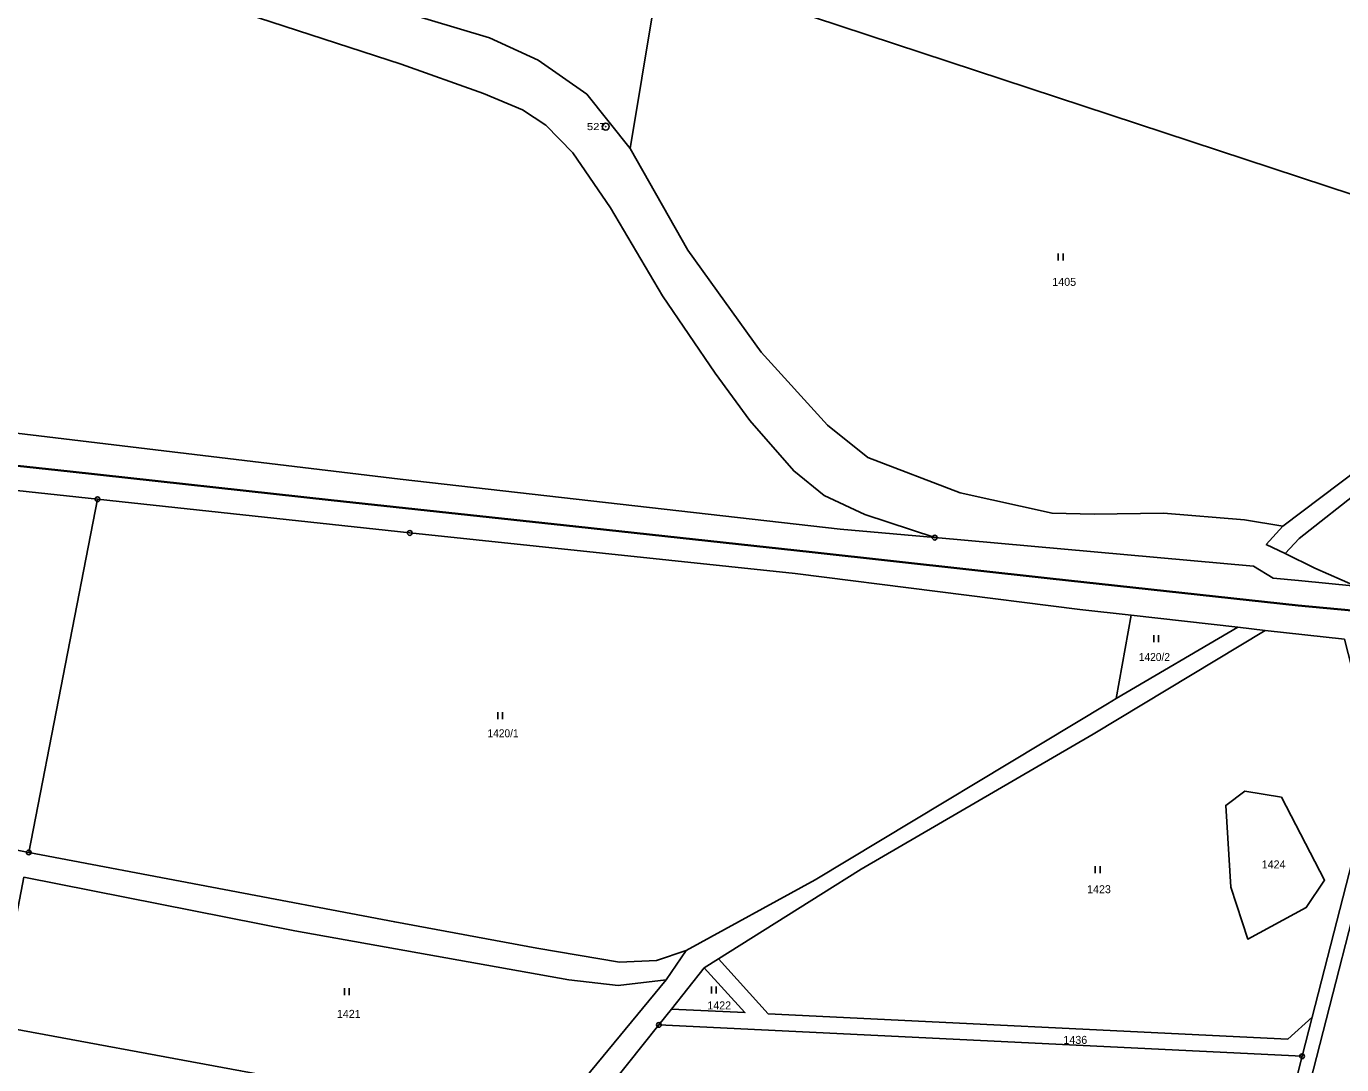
# Model space of a CAD drawing. Extents: x -872229 to -869198, y -1075981 to -1074329.
# Drawn here: x -870769 to -870489.5, y -1075586.7 to -1075366 of the extents above; entities that cross this region are included whole.
import ezdxf
from ezdxf.enums import TextEntityAlignment as Align

# ---------------------------------------------------------------- set-up
doc = ezdxf.new("R2010")
doc.units = 0
doc.header["$LTSCALE"] = 0.68
for name, color, linetype, lineweight in [('1', 7, 'Continuous', 25), ('3', 7, 'Continuous', 25), ('6', 7, 'Continuous', 25), ('8', 7, 'Continuous', 25)]:
    doc.layers.add(name, color=color, linetype=linetype, lineweight=lineweight)
doc.layers.add('2', color=7, linetype='Continuous')

msp = doc.modelspace()

# ---------------------------------------------------------------- linework, layer by layer
at = {"layer": '1'}
for p, q in [((-870537.38, -1075508.91), (-870534.21, -1075491.19)), ((-870511.55, -1075493.74), (-870534.21, -1075491.19)), ((-870621.92, -1075564.22), (-870624.93, -1075566.11)), ((-870624.93, -1075566.11), (-870631.89, -1075574.87)), ((-870631.89, -1075574.87), (-870634.57, -1075578.24)), ((-870497.88, -1075584.92), (-870634.57, -1075578.24)), ((-870495.74, -1075576.59), (-870497.88, -1075584.92))]:
    msp.add_line(p, q, dxfattribs=at)
for points in [[(-870805.1, -1075337.55), (-870790.85, -1075341.74), (-870773.54, -1075347.26), (-870743.94, -1075356.68), (-870719.6, -1075364.23), (-870689.31, -1075374.07), (-870671.81, -1075380.32), (-870663.52, -1075383.76), (-870658.58, -1075387.02), (-870652.84, -1075392.9), (-870644.86, -1075404.62), (-870633.82, -1075423.29), (-870622.61, -1075439.76), (-870615.24, -1075449.79), (-870605.9, -1075460.53), (-870599.41, -1075465.72), (-870590.82, -1075469.8), (-870575.95, -1075474.7)], [(-870764.18, -1075335.84), (-870757.26, -1075338.7), (-870738.34, -1075346.2), (-870695.93, -1075360.93), (-870670.53, -1075368.46), (-870660.23, -1075373.2), (-870649.84, -1075380.47), (-870640.68, -1075391.97)], [(-870435.43, -1075418.82), (-870618.95, -1075358.37), (-870635.72, -1075362.14), (-870640.68, -1075391.97)], [(-870640.68, -1075391.97), (-870628.39, -1075413.58), (-870612.82, -1075435.28), (-870598.75, -1075450.8), (-870590.13, -1075457.68), (-870570.55, -1075465.2), (-870551.03, -1075469.53), (-870542.08, -1075469.72), (-870527.36, -1075469.51), (-870510.1, -1075470.94), (-870502.02, -1075472.23)], [(-870435.43, -1075418.82), (-870439.55, -1075423.36), (-870447.86, -1075430.89), (-870470, -1075448.07), (-870502.02, -1075472.23)], [(-870501.5, -1075478.06), (-870498.51, -1075474.88), (-870484.83, -1075464.11), (-870464.21, -1075448.97), (-870443.12, -1075433.33), (-870432.04, -1075422.14), (-870430.66, -1075420.4)], [(-870949.31, -1075435.5), (-870912.76, -1075439.69), (-870824.05, -1075448.17), (-870816.69, -1075448.69), (-870813.04, -1075448.95), (-870783.54, -1075451.03), (-870689.55, -1075462.28), (-870596.02, -1075472.9), (-870575.95, -1075474.7)], [(-870753.84, -1075466.53), (-870783.62, -1075463.3), (-870803.76, -1075465.35), (-870814.2, -1075463.42), (-870817.87, -1075462.75)], [(-870825.33, -1075530.87), (-870819.8, -1075531.88), (-870773.33, -1075540.65), (-870768.45, -1075541.58), (-870753.84, -1075466.53)], [(-870534.21, -1075491.19), (-870545.14, -1075489.96), (-870605.6, -1075482.35), (-870687.49, -1075473.71), (-870753.84, -1075466.53)], [(-870502.02, -1075472.23), (-870505.5, -1075476.14), (-870501.5, -1075478.06)], [(-870575.95, -1075474.7), (-870508.22, -1075480.79), (-870504.01, -1075483.3), (-870498.65, -1075483.83), (-870486.5, -1075484.99)], [(-870486.5, -1075484.99), (-870495.19, -1075481.2), (-870501.5, -1075478.06)], [(-870505.74, -1075494.4), (-870542.26, -1075516.43), (-870591.61, -1075545.13), (-870600.16, -1075550.52), (-870621.92, -1075564.22)], [(-870505.74, -1075494.4), (-870511.55, -1075493.74), (-870537.38, -1075508.91)], [(-870495.74, -1075576.59), (-870481.98, -1075523.1), (-870488.89, -1075496.3), (-870505.74, -1075494.4)], [(-870537.38, -1075508.91), (-870539.21, -1075509.98), (-870601.38, -1075547.4), (-870628.73, -1075562.46), (-870633.02, -1075568.68)], [(-870557.85, -1075746.37), (-870540.19, -1075739.3), (-870505.25, -1075704.66), (-870498.26, -1075598.45), (-870480.43, -1075529.12)], [(-870628.73, -1075562.46), (-870635.06, -1075564.59), (-870642.9, -1075564.91), (-870660.48, -1075561.95), (-870690.68, -1075556.37), (-870768.45, -1075541.58)], [(-870769.48, -1075546.88), (-870775.56, -1075578.36), (-870723.44, -1075587.98), (-870658.76, -1075599.92), (-870633.02, -1075568.68)], [(-870633.02, -1075568.68), (-870643.23, -1075569.87), (-870653.67, -1075568.67), (-870711.88, -1075558.28), (-870769.48, -1075546.88)], [(-870621.92, -1075564.22), (-870611.35, -1075575.87), (-870500.89, -1075581.27), (-870495.74, -1075576.59)], [(-870631.89, -1075574.87), (-870616.29, -1075575.63), (-870624.93, -1075566.11)], [(-870634.57, -1075578.24), (-870644.53, -1075590.75), (-870653.4, -1075603.02), (-870665.74, -1075618.29), (-870675.84, -1075631.34), (-870683.76, -1075646.76), (-870687.46, -1075663.9), (-870691.39, -1075690.84), (-870699.49, -1075756.36), (-870703.4, -1075769.57), (-870685.61, -1075768.87), (-870662.6, -1075767.96)], [(-870497.88, -1075584.92), (-870501.24, -1075597.99), (-870508.17, -1075703.33), (-870541.87, -1075736.74), (-870558.64, -1075743.46), (-870618.91, -1075752.53), (-870631.08, -1075751.8), (-870646.39, -1075758.16), (-870662.6, -1075767.96)]]:
    msp.add_lwpolyline(points, dxfattribs=at)
msp.add_lwpolyline([(-870502.27, -1075529.87), (-870493.12, -1075547.49), (-870497.02, -1075553.32), (-870509.45, -1075560.02), (-870513.03, -1075548.94), (-870514.12, -1075531.6), (-870510.05, -1075528.58)], close=True, dxfattribs=at)
at = {"layer": '3'}
for p, q in [((-870549.691, -1075415.82), (-870549.691, -1075414.32)), ((-870548.69, -1075415.82), (-870548.69, -1075414.32)), ((-870529.381, -1075496.9), (-870529.381, -1075495.4)), ((-870528.38, -1075496.9), (-870528.38, -1075495.4)), ((-870668.781, -1075513.28), (-870668.781, -1075511.78)), ((-870667.78, -1075513.28), (-870667.78, -1075511.78)), ((-870541.831, -1075546), (-870541.831, -1075544.5)), ((-870540.83, -1075546), (-870540.83, -1075544.5)), ((-870701.391, -1075571.92), (-870701.391, -1075570.42)), ((-870700.39, -1075571.92), (-870700.39, -1075570.42)), ((-870623.411, -1075571.57), (-870623.411, -1075570.07)), ((-870622.41, -1075571.57), (-870622.41, -1075570.07))]:
    msp.add_line(p, q, dxfattribs=at)
at = {"layer": '6', "lineweight": 35}
for p, q in [((-870759.62, -1075460.64), (-870704.19, -1075466.72)), ((-870602.02, -1075477.76), (-870551.39, -1075483.38))]:
    msp.add_line(p, q, dxfattribs=at)
for points in [[(-870865.22, -1075449.1), (-870815.6, -1075454.63), (-870759.62, -1075460.64)], [(-870704.19, -1075466.72), (-870652.21, -1075472.36), (-870602.02, -1075477.76)], [(-870551.39, -1075483.38), (-870498.7, -1075489.12), (-870466.81, -1075492.11)]]:
    msp.add_lwpolyline(points, dxfattribs=at)
at = {"layer": '8'}
for centre, radius in [((-870645.85, -1075387.3498), 0.75), ((-870645.85, -1075387.3498), 0.03), ((-870753.84, -1075466.5299), 0.5), ((-870753.84, -1075466.5299), 0.0303), ((-870687.49, -1075473.7099), 0.5), ((-870687.49, -1075473.7099), 0.0303), ((-870575.95, -1075474.6999), 0.5), ((-870575.95, -1075474.6999), 0.0303), ((-870768.45, -1075541.5799), 0.5), ((-870768.45, -1075541.5799), 0.0303), ((-870634.57, -1075578.2399), 0.5), ((-870634.57, -1075578.2399), 0.0303), ((-870497.88, -1075584.9199), 0.5), ((-870497.88, -1075584.9199), 0.0303)]:
    msp.add_circle(centre, radius, dxfattribs=at)

# ---------------------------------------------------------------- texts
at = {"layer": '2'}
for s, p in [('1405', (-870550.97, -1075421.19)), ('1424', (-870506.48, -1075544.99)), ('1423', (-870543.58, -1075550.26)), ('1422', (-870624.27, -1075574.95)), ('1421', (-870702.98, -1075576.75)), ('1436', (-870548.61, -1075582.28))]:
    msp.add_text(s, height=1.7, dxfattribs=at).set_placement(p)
at = {"layer": '2', "width": 0.95}
for s, p in [('1420/2', (-870532.58, -1075500.91)), ('1420/1', (-870670.97, -1075517.12))]:
    msp.add_text(s, height=1.7, dxfattribs=at).set_placement(p)
at = {"layer": '8', "width": 1.2}
msp.add_text('527', height=1.5, dxfattribs=at).set_placement((-870645.85, -1075388.1), align=Align.RIGHT)

doc.saveas('drawing.dxf')
